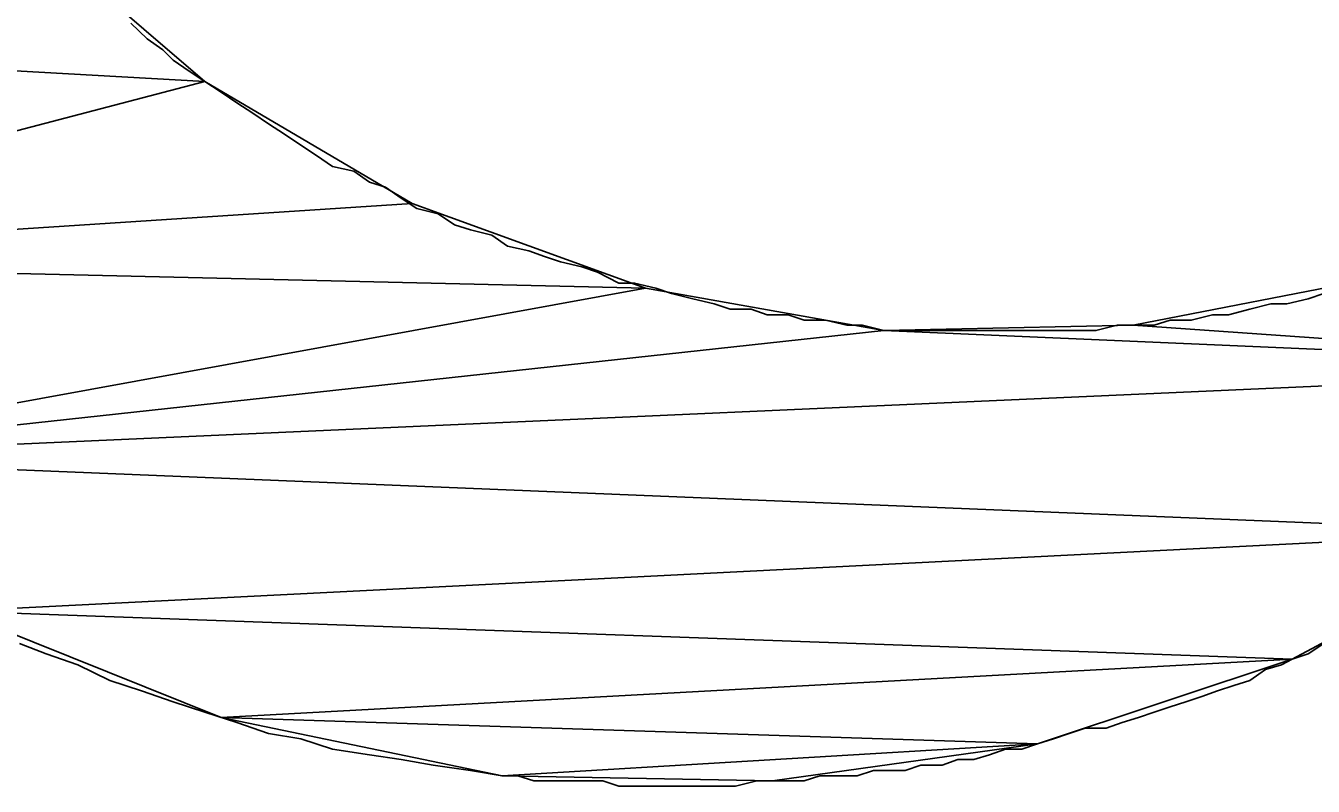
# Model space of a CAD drawing. Extents: x -495905 to -478420, y -1113297 to -1107716.
# Drawn here: x -483896.379 to -483893.971, y -1112258.949 to -1112257.526 of the extents above; entities that cross this region are included whole.
import ezdxf

# ---------------------------------------------------------------- set-up
doc = ezdxf.new("R2010")
doc.units = 0
doc.layers.add('legenda', color=7, linetype='Continuous')

msp = doc.modelspace()

# ---------------------------------------------------------------- linework, layer by layer
at = {"layer": 'legenda'}
for points in [[(-483896.3907, -1112257.3324), (-483897.6299, -1112257.5414), (-483896.0439, -1112257.6302)], [(-483896.3907, -1112257.3324), (-483897.6299, -1112257.5414), (-483896.0439, -1112257.6302)], [(-483897.6299, -1112257.5414), (-483897.3321, -1112257.9678), (-483896.0439, -1112257.6302)], [(-483897.6299, -1112257.5414), (-483897.3321, -1112257.9678), (-483896.0439, -1112257.6302)], [(-483896.0439, -1112257.6302), (-483897.3321, -1112257.9678), (-483895.6563, -1112257.8586)], [(-483896.0439, -1112257.6302), (-483897.3321, -1112257.9678), (-483895.6563, -1112257.8586)], [(-483895.6563, -1112257.8586), (-483897.3321, -1112257.9678), (-483895.2197, -1112258.0168)], [(-483895.6563, -1112257.8586), (-483897.3321, -1112257.9678), (-483895.2197, -1112258.0168)], [(-483897.3321, -1112257.9678), (-483896.9557, -1112258.334), (-483895.2197, -1112258.0168)], [(-483897.3321, -1112257.9678), (-483896.9557, -1112258.334), (-483895.2197, -1112258.0168)], [(-483893.8519, -1112257.9974), (-483894.3077, -1112258.0862), (-483893.1777, -1112258.1656)], [(-483893.8519, -1112257.9974), (-483894.3077, -1112258.0862), (-483893.1777, -1112258.1656)], [(-483895.2197, -1112258.0168), (-483896.9557, -1112258.334), (-483894.7739, -1112258.0964)], [(-483895.2197, -1112258.0168), (-483896.9557, -1112258.334), (-483894.7739, -1112258.0964)], [(-483894.7739, -1112258.0964), (-483896.9557, -1112258.334), (-483893.1777, -1112258.1656)], [(-483894.7739, -1112258.0964), (-483896.9557, -1112258.334), (-483893.1777, -1112258.1656)], [(-483894.3077, -1112258.0862), (-483894.7739, -1112258.0964), (-483893.1777, -1112258.1656)], [(-483894.3077, -1112258.0862), (-483894.7739, -1112258.0964), (-483893.1777, -1112258.1656)], [(-483893.1777, -1112258.1656), (-483896.9557, -1112258.334), (-483893.5641, -1112258.4728)], [(-483893.1777, -1112258.1656), (-483896.9557, -1112258.334), (-483893.5641, -1112258.4728)], [(-483896.9557, -1112258.334), (-483896.5089, -1112258.6216), (-483893.5641, -1112258.4728)], [(-483896.9557, -1112258.334), (-483896.5089, -1112258.6216), (-483893.5641, -1112258.4728)], [(-483893.5641, -1112258.4728), (-483896.5089, -1112258.6216), (-483894.0099, -1112258.7114)], [(-483893.5641, -1112258.4728), (-483896.5089, -1112258.6216), (-483894.0099, -1112258.7114)], [(-483896.5089, -1112258.6216), (-483896.0133, -1112258.8206), (-483894.0099, -1112258.7114)], [(-483896.5089, -1112258.6216), (-483896.0133, -1112258.8206), (-483894.0099, -1112258.7114)], [(-483894.0099, -1112258.7114), (-483896.0133, -1112258.8206), (-483894.4863, -1112258.8696)], [(-483894.0099, -1112258.7114), (-483896.0133, -1112258.8206), (-483894.4863, -1112258.8696)], [(-483896.0133, -1112258.8206), (-483895.4879, -1112258.9296), (-483894.4863, -1112258.8696)], [(-483896.0133, -1112258.8206), (-483895.4879, -1112258.9296), (-483894.4863, -1112258.8696)], [(-483894.4863, -1112258.8696), (-483895.4879, -1112258.9296), (-483894.9821, -1112258.9388)], [(-483894.4863, -1112258.8696), (-483895.4879, -1112258.9296), (-483894.9821, -1112258.9388)]]:
    msp.add_lwpolyline(points, close=True, dxfattribs=at)
for points in [[(-483896.1825, -1112257.521), (-483896.1519, -1112257.5506), (-483896.1223, -1112257.571), (-483896.1029, -1112257.5904), (-483896.0733, -1112257.6108), (-483896.0439, -1112257.6302), (-483896.0133, -1112257.6506), (-483895.9837, -1112257.67), (-483895.9541, -1112257.6894), (-483895.9245, -1112257.7098), (-483895.8949, -1112257.7292), (-483895.8643, -1112257.7496), (-483895.8347, -1112257.769), (-483895.8051, -1112257.7894), (-483895.7653, -1112257.7984), (-483895.7357, -1112257.8188), (-483895.7061, -1112257.828), (-483895.6767, -1112257.8484), (-483895.6471, -1112257.8678), (-483895.6073, -1112257.878), (-483895.5767, -1112257.8984), (-483895.5471, -1112257.9076), (-483895.5073, -1112257.9178), (-483895.4777, -1112257.9382), (-483895.4379, -1112257.9474), (-483895.4083, -1112257.9576), (-483895.3787, -1112257.9678), (-483895.3389, -1112257.977), (-483895.3095, -1112257.9872), (-483895.2697, -1112258.0076), (-483895.2401, -1112258.0076), (-483895.2003, -1112258.0168), (-483895.1707, -1112258.027), (-483895.1309, -1112258.0372), (-483895.0911, -1112258.0464), (-483895.0615, -1112258.0566), (-483895.0217, -1112258.0566), (-483894.9921, -1112258.0668), (-483894.9525, -1112258.0668), (-483894.9229, -1112258.077), (-483894.8831, -1112258.077), (-483894.8433, -1112258.0862), (-483894.8137, -1112258.0862), (-483894.7739, -1112258.0964), (-483894.7341, -1112258.0964), (-483894.7045, -1112258.0964), (-483894.6647, -1112258.0964), (-483894.6353, -1112258.0964), (-483894.5955, -1112258.0964), (-483894.5557, -1112258.0964), (-483894.5159, -1112258.0964), (-483894.4863, -1112258.0964), (-483894.4465, -1112258.0964), (-483894.4169, -1112258.0964), (-483894.3771, -1112258.0964), (-483894.3373, -1112258.0862), (-483894.3077, -1112258.0862), (-483894.2681, -1112258.0862), (-483894.2385, -1112258.077), (-483894.1987, -1112258.077), (-483894.1589, -1112258.0668), (-483894.1293, -1112258.0668), (-483894.0895, -1112258.0566), (-483894.0497, -1112258.0464), (-483894.0201, -1112258.0464), (-483893.9803, -1112258.0372), (-483893.9507, -1112258.027)], [(-483896.1825, -1112257.521), (-483896.1519, -1112257.5506), (-483896.1223, -1112257.571), (-483896.1029, -1112257.5904), (-483896.0733, -1112257.6108), (-483896.0439, -1112257.6302), (-483896.0133, -1112257.6506), (-483895.9837, -1112257.67), (-483895.9541, -1112257.6894), (-483895.9245, -1112257.7098), (-483895.8949, -1112257.7292), (-483895.8643, -1112257.7496), (-483895.8347, -1112257.769), (-483895.8051, -1112257.7894), (-483895.7653, -1112257.7984), (-483895.7357, -1112257.8188), (-483895.7061, -1112257.828), (-483895.6767, -1112257.8484), (-483895.6471, -1112257.8678), (-483895.6073, -1112257.878), (-483895.5767, -1112257.8984), (-483895.5471, -1112257.9076), (-483895.5073, -1112257.9178), (-483895.4777, -1112257.9382), (-483895.4379, -1112257.9474), (-483895.4083, -1112257.9576), (-483895.3787, -1112257.9678), (-483895.3389, -1112257.977), (-483895.3095, -1112257.9872), (-483895.2697, -1112258.0076), (-483895.2401, -1112258.0076), (-483895.2003, -1112258.0168), (-483895.1707, -1112258.027), (-483895.1309, -1112258.0372), (-483895.0911, -1112258.0464), (-483895.0615, -1112258.0566), (-483895.0217, -1112258.0566), (-483894.9921, -1112258.0668), (-483894.9525, -1112258.0668), (-483894.9229, -1112258.077), (-483894.8831, -1112258.077), (-483894.8433, -1112258.0862), (-483894.8137, -1112258.0862), (-483894.7739, -1112258.0964), (-483894.7341, -1112258.0964), (-483894.7045, -1112258.0964), (-483894.6647, -1112258.0964), (-483894.6353, -1112258.0964), (-483894.5955, -1112258.0964), (-483894.5557, -1112258.0964), (-483894.5159, -1112258.0964), (-483894.4863, -1112258.0964), (-483894.4465, -1112258.0964), (-483894.4169, -1112258.0964), (-483894.3771, -1112258.0964), (-483894.3373, -1112258.0862), (-483894.3077, -1112258.0862), (-483894.2681, -1112258.0862), (-483894.2385, -1112258.077), (-483894.1987, -1112258.077), (-483894.1589, -1112258.0668), (-483894.1293, -1112258.0668), (-483894.0895, -1112258.0566), (-483894.0497, -1112258.0464), (-483894.0201, -1112258.0464), (-483893.9803, -1112258.0372), (-483893.9507, -1112258.027)], [(-483896.3907, -1112258.6818), (-483896.3407, -1112258.7012), (-483896.2815, -1112258.7216), (-483896.2213, -1112258.7512), (-483896.1621, -1112258.7706), (-483896.1029, -1112258.791), (-483896.0439, -1112258.8104), (-483895.9837, -1112258.8298), (-483895.9245, -1112258.8502), (-483895.8643, -1112258.8604), (-483895.8051, -1112258.8796), (-483895.7357, -1112258.89), (-483895.6767, -1112258.899), (-483895.6165, -1112258.9092), (-483895.5471, -1112258.9194), (-483895.4879, -1112258.9296)], [(-483896.3907, -1112258.6818), (-483896.3407, -1112258.7012), (-483896.2815, -1112258.7216), (-483896.2213, -1112258.7512), (-483896.1621, -1112258.7706), (-483896.1029, -1112258.791), (-483896.0439, -1112258.8104), (-483895.9837, -1112258.8298), (-483895.9245, -1112258.8502), (-483895.8643, -1112258.8604), (-483895.8051, -1112258.8796), (-483895.7357, -1112258.89), (-483895.6767, -1112258.899), (-483895.6165, -1112258.9092), (-483895.5471, -1112258.9194), (-483895.4879, -1112258.9296)], [(-483895.4879, -1112258.9296), (-483895.4583, -1112258.9296), (-483895.4287, -1112258.9388), (-483895.3991, -1112258.9388), (-483895.3593, -1112258.9388), (-483895.3299, -1112258.9388), (-483895.2993, -1112258.9388), (-483895.2697, -1112258.949), (-483895.2401, -1112258.949), (-483895.2003, -1112258.949), (-483895.1707, -1112258.949), (-483895.1411, -1112258.949), (-483895.1115, -1112258.949), (-483895.0809, -1112258.949), (-483895.0513, -1112258.949), (-483895.0115, -1112258.9388), (-483894.9821, -1112258.9388), (-483894.9525, -1112258.9388), (-483894.9229, -1112258.9388), (-483894.8933, -1112258.9296), (-483894.8535, -1112258.9296), (-483894.8239, -1112258.9296), (-483894.7933, -1112258.9194), (-483894.7637, -1112258.9194), (-483894.7341, -1112258.9194), (-483894.7045, -1112258.9092), (-483894.6647, -1112258.9092), (-483894.6353, -1112258.899), (-483894.6057, -1112258.899), (-483894.5761, -1112258.89), (-483894.5465, -1112258.8796), (-483894.5159, -1112258.8796), (-483894.4863, -1112258.8696), (-483894.4567, -1112258.8604), (-483894.4271, -1112258.8502), (-483894.3975, -1112258.84), (-483894.3577, -1112258.84), (-483894.3281, -1112258.8298), (-483894.2975, -1112258.8206), (-483894.2681, -1112258.8104), (-483894.2385, -1112258.8002), (-483894.2089, -1112258.791), (-483894.1793, -1112258.7808), (-483894.1497, -1112258.7706), (-483894.1191, -1112258.7604), (-483894.0895, -1112258.7512), (-483894.0599, -1112258.7308), (-483894.0303, -1112258.7216), (-483894.0099, -1112258.7114), (-483893.9803, -1112258.7012), (-483893.9507, -1112258.6818)], [(-483895.4879, -1112258.9296), (-483895.4583, -1112258.9296), (-483895.4287, -1112258.9388), (-483895.3991, -1112258.9388), (-483895.3593, -1112258.9388), (-483895.3299, -1112258.9388), (-483895.2993, -1112258.9388), (-483895.2697, -1112258.949), (-483895.2401, -1112258.949), (-483895.2003, -1112258.949), (-483895.1707, -1112258.949), (-483895.1411, -1112258.949), (-483895.1115, -1112258.949), (-483895.0809, -1112258.949), (-483895.0513, -1112258.949), (-483895.0115, -1112258.9388), (-483894.9821, -1112258.9388), (-483894.9525, -1112258.9388), (-483894.9229, -1112258.9388), (-483894.8933, -1112258.9296), (-483894.8535, -1112258.9296), (-483894.8239, -1112258.9296), (-483894.7933, -1112258.9194), (-483894.7637, -1112258.9194), (-483894.7341, -1112258.9194), (-483894.7045, -1112258.9092), (-483894.6647, -1112258.9092), (-483894.6353, -1112258.899), (-483894.6057, -1112258.899), (-483894.5761, -1112258.89), (-483894.5465, -1112258.8796), (-483894.5159, -1112258.8796), (-483894.4863, -1112258.8696), (-483894.4567, -1112258.8604), (-483894.4271, -1112258.8502), (-483894.3975, -1112258.84), (-483894.3577, -1112258.84), (-483894.3281, -1112258.8298), (-483894.2975, -1112258.8206), (-483894.2681, -1112258.8104), (-483894.2385, -1112258.8002), (-483894.2089, -1112258.791), (-483894.1793, -1112258.7808), (-483894.1497, -1112258.7706), (-483894.1191, -1112258.7604), (-483894.0895, -1112258.7512), (-483894.0599, -1112258.7308), (-483894.0303, -1112258.7216), (-483894.0099, -1112258.7114), (-483893.9803, -1112258.7012), (-483893.9507, -1112258.6818)]]:
    msp.add_lwpolyline(points, dxfattribs=at)

doc.saveas('drawing.dxf')
